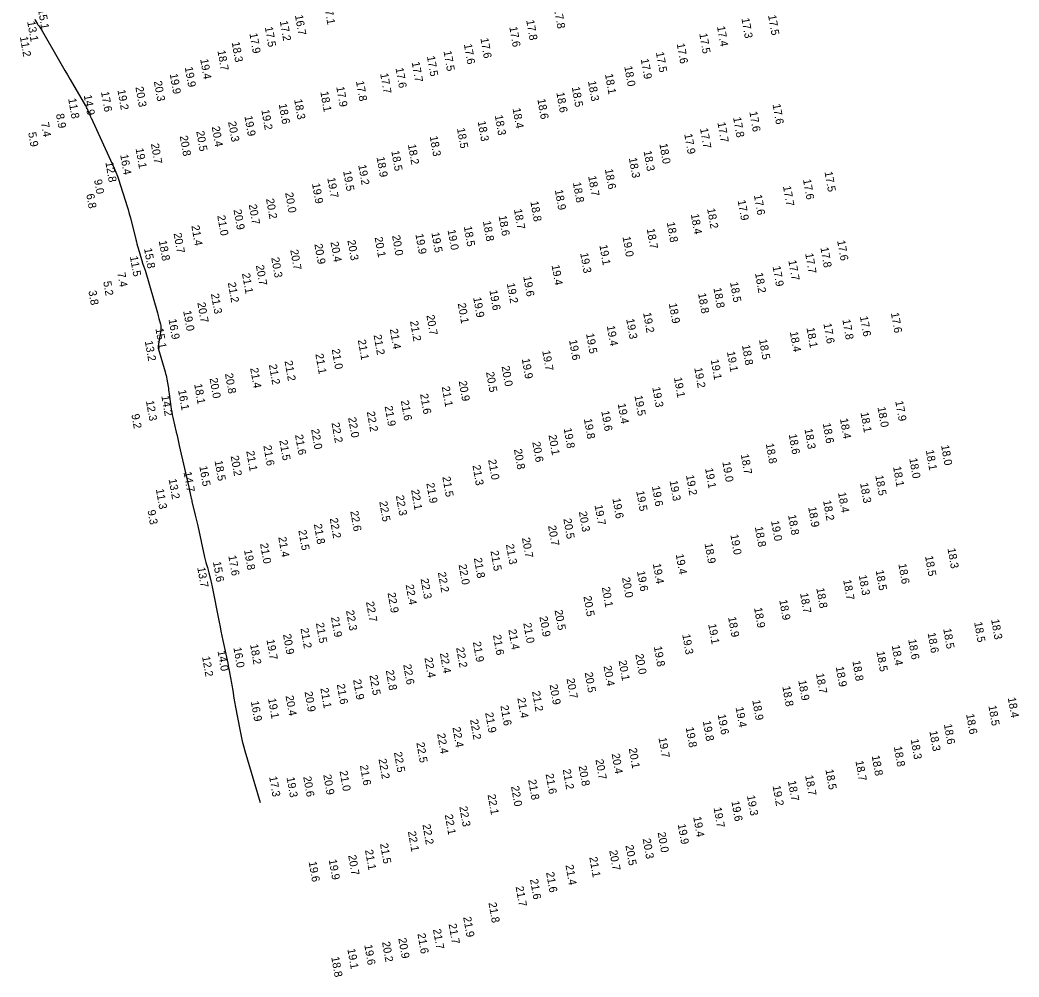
# Model space of a CAD drawing. Extents: x 988130 to 1132882, y 654656 to 841453.
# Drawn here: x 1109929 to 1110553, y 664896 to 665495 of the extents above; entities that cross this region are included whole.
import ezdxf

# ---------------------------------------------------------------- set-up
doc = ezdxf.new("R2010")
doc.units = 0
doc.layers.add('V-TOPO-MAJR', color=7, linetype='Continuous')
doc.layers.add('V-TOPO-SOUN', color=7, linetype='Continuous')

msp = doc.modelspace()

# ---------------------------------------------------------------- linework, layer by layer
at = {"layer": 'V-TOPO-MAJR'}
msp.add_lwpolyline([(1109938.39, 665495.04), (1109938.69, 665494.52), (1109940.2, 665491.95), (1109940.36, 665491.67), (1109940.54, 665491.4), (1109940.72, 665491.13), (1109940.91, 665490.86), (1109941.68, 665489.82), (1109941.87, 665489.56), (1109942.05, 665489.29), (1109942.22, 665489.01), (1109942.39, 665488.73), (1109953.83, 665468.77), (1109955.46, 665465.92), (1109957.11, 665463.07), (1109958.76, 665460.23), (1109960.43, 665457.4), (1109970.14, 665440.86), (1109970.28, 665440.63), (1109970.41, 665440.4), (1109970.55, 665440.16), (1109970.68, 665439.92), (1109971.21, 665438.96), (1109971.33, 665438.72), (1109971.44, 665438.49), (1109971.54, 665438.24), (1109971.63, 665438), (1109971.98, 665437.01), (1109972.07, 665436.76), (1109972.17, 665436.51), (1109972.27, 665436.27), (1109972.37, 665436.03), (1109972.98, 665434.58), (1109973.12, 665434.26), (1109973.26, 665433.94), (1109973.4, 665433.62), (1109973.55, 665433.3), (1109987.92, 665401.94), (1109989.02, 665399.44), (1109990.04, 665396.9), (1109990.98, 665394.34), (1109991.84, 665391.75), (1109995.12, 665381.32), (1109995.92, 665378.71), (1109996.69, 665376.08), (1109997.42, 665373.45), (1109998.11, 665370.81), (1110001.54, 665357.33), (1110001.9, 665355.96), (1110002.26, 665354.59), (1110002.64, 665353.22), (1110003.03, 665351.85), (1110005.07, 665344.79), (1110005.23, 665344.23), (1110005.41, 665343.67), (1110005.6, 665343.12), (1110005.8, 665342.57), (1110006.63, 665340.37), (1110006.83, 665339.82), (1110007.02, 665339.26), (1110007.19, 665338.71), (1110007.36, 665338.14), (1110014.99, 665311.47), (1110015.24, 665310.6), (1110015.48, 665309.73), (1110015.73, 665308.86), (1110015.97, 665307.98), (1110016.93, 665304.48), (1110017.12, 665303.61), (1110017.21, 665302.73), (1110017.22, 665301.84), (1110017.12, 665300.94), (1110015.51, 665290.66), (1110015.5, 665290.64), (1110015.5, 665290.62), (1110015.5, 665290.6), (1110015.49, 665290.58), (1110015.49, 665290.49), (1110015.48, 665290.47), (1110015.48, 665290.45), (1110015.48, 665290.43), (1110015.48, 665290.41), (1110015.47, 665289.88), (1110015.47, 665289.78), (1110015.48, 665289.69), (1110015.5, 665289.6), (1110015.52, 665289.51), (1110019.83, 665274.64), (1110020.14, 665273.52), (1110020.42, 665272.39), (1110020.66, 665271.26), (1110020.88, 665270.12), (1110021.67, 665265.54), (1110021.87, 665264.4), (1110022.05, 665263.25), (1110022.22, 665262.1), (1110022.38, 665260.95), (1110023.45, 665252.98), (1110023.7, 665251.27), (1110023.99, 665249.57), (1110024.31, 665247.88), (1110024.68, 665246.19), (1110026.79, 665236.95), (1110027.27, 665234.85), (1110027.75, 665232.75), (1110028.24, 665230.65), (1110028.72, 665228.55), (1110034.67, 665202.56), (1110034.84, 665201.81), (1110035.01, 665201.06), (1110035.17, 665200.31), (1110035.33, 665199.56), (1110035.95, 665196.55), (1110036.11, 665195.8), (1110036.28, 665195.05), (1110036.45, 665194.3), (1110036.63, 665193.56), (1110038.69, 665185.07), (1110039.09, 665183.4), (1110039.48, 665181.74), (1110039.86, 665180.07), (1110040.23, 665178.39), (1110044.47, 665158.91), (1110044.66, 665158.07), (1110044.86, 665157.24), (1110045.08, 665156.41), (1110045.32, 665155.58), (1110046.29, 665152.29), (1110046.53, 665151.47), (1110046.76, 665150.64), (1110046.99, 665149.81), (1110047.2, 665148.98), (1110048.19, 665145.05), (1110048.42, 665144.12), (1110048.63, 665143.18), (1110048.84, 665142.24), (1110049.03, 665141.3), (1110053.58, 665118.21), (1110054.15, 665115.35), (1110054.73, 665112.49), (1110055.32, 665109.63), (1110055.92, 665106.78), (1110058.93, 665092.63), (1110059.24, 665091.15), (1110059.54, 665089.66), (1110059.83, 665088.17), (1110060.11, 665086.69), (1110061.33, 665080.07), (1110061.54, 665078.91), (1110061.73, 665077.75), (1110061.92, 665076.58), (1110062.09, 665075.42), (1110062.75, 665070.75), (1110062.92, 665069.58), (1110063.11, 665068.42), (1110063.32, 665067.26), (1110063.54, 665066.1), (1110066.72, 665050.01), (1110067.36, 665046.95), (1110068.07, 665043.91), (1110068.84, 665040.89), (1110069.69, 665037.88), (1110079.17, 665005.42)], dxfattribs=at)

# ---------------------------------------------------------------- texts
at = {"layer": 'V-TOPO-SOUN'}
for s, p in [('17.1 ', (1110119.04, 665504.13)), ('17.8 ', (1110262.77, 665501.59)), ('15.1 ', (1109940.37, 665501.17)), ('16.7 ', (1110100.93, 665497.44)), ('17.3 ', (1110379.9, 665495.53)), ('17.5 ', (1110396.54, 665497.43)), ('13.1 ', (1109933.63, 665493.5)), ('17.5 ', (1110082.1, 665490.08)), ('17.2 ', (1110091.48, 665493.79)), ('17.6 ', (1110234.87, 665490.12)), ('17.8 ', (1110245.43, 665494.31)), ('17.4 ', (1110364.63, 665490.43)), ('11.2 ', (1109929.07, 665483.98)), ('17.9 ', (1110072.5, 665486.09)), ('17.6 ', (1110216.83, 665483.04)), ('17.5 ', (1110353.55, 665485.99)), ('18.3 ', (1110061.42, 665480.61)), ('17.6 ', (1110206.49, 665479.34)), ('17.6 ', (1110339.46, 665479.69)), ('18.7 ', (1110052.52, 665475.32)), ('17.5 ', (1110183.39, 665471.74)), ('17.5 ', (1110193.77, 665475.02)), ('17.5 ', (1110326.46, 665474.26)), ('19.9 ', (1110032.09, 665465.01)), ('19.4 ', (1110041.73, 665469.98)), ('17.6 ', (1110163.77, 665464.44)), ('17.7 ', (1110173.88, 665468.13)), ('18.0 ', (1110306.7, 665465.48)), ('17.9 ', (1110316.99, 665470.07)), ('19.9 ', (1110022.72, 665460.74)), ('17.7 ', (1110154.19, 665460.95)), ('18.1 ', (1110294.65, 665460.64)), ('20.3 ', (1110001.26, 665452.59)), ('20.3 ', (1110012.79, 665456.15)), ('17.9 ', (1110126.76, 665452.69)), ('17.8 ', (1110139.05, 665456.22)), ('18.5 ', (1110273.91, 665452.55)), ('18.3 ', (1110284.01, 665456.23)), ('11.8 ', (1109959.27, 665445.31)), ('14.9 ', (1109968.97, 665447.46)), ('17.6 ', (1109979.75, 665449.57)), ('19.2 ', (1109990.05, 665450.71)), ('18.1 ', (1110116.81, 665449.6)), ('18.6 ', (1110264.27, 665449.12)), ('18.6 ', (1110090.82, 665441.93)), ('18.3 ', (1110100.43, 665444.82)), ('18.4 ', (1110236.91, 665439.23)), ('18.6 ', (1110252.41, 665444.98)), ('17.6 ', (1110399.33, 665441.77)), ('8.9', (1109951.65, 665435.65)), ('19.9 ', (1110069.39, 665434.37)), ('19.2 ', (1110079.96, 665438.27)), ('18.3 ', (1110225.81, 665434.87)), ('17.8 ', (1110374.69, 665433.6)), ('17.6 ', (1110384.84, 665437.11)), ('7.4', (1109942.22, 665430.24)), ('20.4 ', (1110048.98, 665427.74)), ('20.3 ', (1110059.18, 665430.84)), ('18.5 ', (1110202.16, 665426.76)), ('18.3 ', (1110215.12, 665431.12)), ('17.7 ', (1110354.01, 665426.68)), ('17.7 ', (1110364.91, 665430.4)), ('5.9', (1109934.26, 665424.08)), ('20.8 ', (1110028.97, 665421.92)), ('20.5 ', (1110039.26, 665424.91)), ('18.3 ', (1110185.15, 665421.75)), ('17.9 ', (1110344.16, 665423.19)), ('19.1 ', (1110001.37, 665414.18)), ('20.7 ', (1110010.95, 665417.08)), ('18.2 ', (1110171.49, 665416.63)), ('18.0 ', (1110328.64, 665417.06)), ('16.4 ', (1109991.77, 665410.26)), ('18.9 ', (1110151.91, 665408.74)), ('18.5 ', (1110161.14, 665412.6)), ('18.3 ', (1110309.55, 665408.22)), ('18.3 ', (1110318.76, 665412.55)), ('12.8 ', (1109982.5, 665405.62)), ('19.2 ', (1110140.47, 665403.82)), ('19.7 ', (1110121.14, 665395.75)), ('19.5 ', (1110131.05, 665400.05)), ('18.7 ', (1110284.14, 665396.83)), ('18.6 ', (1110294.58, 665401.23)), ('17.5 ', (1110431.82, 665399.59)), ('9.0', (1109975.4, 665394.57)), ('19.9 ', (1110111.59, 665392.2)), ('18.8 ', (1110274.59, 665392.84)), ('17.7 ', (1110405.85, 665390.57)), ('17.6 ', (1110418.36, 665394.76)), ('6.8', (1109970.57, 665385.56)), ('20.2 ', (1110082.86, 665382.68)), ('20.0 ', (1110094.82, 665386.47)), ('18.9 ', (1110263.31, 665388.22)), ('17.6 ', (1110387.68, 665385.06)), ('20.7 ', (1110072.07, 665379.1)), ('18.8 ', (1110248.03, 665381.02)), ('17.9 ', (1110377.52, 665381.72)), ('21.0 ', (1110052.38, 665372.21)), ('20.9 ', (1110062.58, 665375.87)), ('18.6 ', (1110228.18, 665372.06)), ('18.7 ', (1110237.76, 665376.12)), ('18.4 ', (1110348.27, 665373.1)), ('18.2 ', (1110358.45, 665376.56)), ('21.4 ', (1110036.23, 665365.9)), ('18.5 ', (1110206.45, 665365.43)), ('18.8 ', (1110218.38, 665368.66)), ('18.8 ', (1110333.26, 665368)), ('20.7 ', (1110025.12, 665361.17)), ('20.1 ', (1110150.73, 665358.64)), ('20.0 ', (1110161.63, 665359.73)), ('19.9 ', (1110176.2, 665360.68)), ('19.5 ', (1110186.18, 665361.57)), ('19.0 ', (1110196.3, 665363.22)), ('19.0 ', (1110305.59, 665358.98)), ('18.7 ', (1110320.73, 665363.91)), ('15.8 ', (1110006.65, 665351.69)), ('18.8 ', (1110015.86, 665356.46)), ('20.9 ', (1110113.08, 665354.37)), ('20.4 ', (1110123.14, 665355.73)), ('20.3 ', (1110133.71, 665356.72)), ('19.1 ', (1110291.14, 665353.75)), ('17.8 ', (1110429.24, 665352.24)), ('17.6 ', (1110439.69, 665356.56)), ('11.5 ', (1109997.82, 665346.7)), ('20.3 ', (1110086.14, 665345.92)), ('20.7 ', (1110098.01, 665350.75)), ('19.3 ', (1110279.16, 665348.77)), ('17.7 ', (1110419.72, 665348.51)), ('20.7 ', (1110076.54, 665341.06)), ('19.4 ', (1110261.25, 665341.23)), ('17.9 ', (1110399.36, 665340.48)), ('17.7 ', (1110409.19, 665344.18)), ('7.4', (1109989.98, 665336.44)), ('21.1 ', (1110067.86, 665336.02)), ('19.6 ', (1110243.58, 665334.17)), ('18.2 ', (1110388.37, 665336.28)), ('5.2', (1109981.16, 665330.97)), ('21.2 ', (1110058.99, 665330.33)), ('19.2 ', (1110233.31, 665329.88)), ('18.8 ', (1110362.42, 665326.96)), ('18.5 ', (1110372.79, 665330.54)), ('3.8', (1109971.92, 665325.15)), ('21.3 ', (1110048.44, 665323.3)), ('19.9 ', (1110212.29, 665321.03)), ('19.6 ', (1110222.44, 665325.51)), ('18.8 ', (1110352.77, 665323.58)), ('20.7 ', (1110039.96, 665317.76)), ('20.1 ', (1110202.65, 665317.29)), ('18.9 ', (1110334.53, 665317.3)), ('19.0 ', (1110031.13, 665312.6)), ('20.7 ', (1110183.06, 665309.93)), ('19.2 ', (1110318.47, 665311.42)), ('17.6 ', (1110453.91, 665309.18)), ('17.6 ', (1110473.26, 665311.38)), ('16.9 ', (1110021.95, 665307.39)), ('21.2 ', (1110172.83, 665306.22)), ('19.4 ', (1110295.76, 665303.26)), ('19.3 ', (1110307.89, 665307.58)), ('18.1 ', (1110420.56, 665302.06)), ('17.6 ', (1110431.13, 665304.71)), ('17.8 ', (1110442.97, 665307.21)), ('15.1 ', (1110013.79, 665301.59)), ('21.2 ', (1110150.06, 665297.62)), ('21.4 ', (1110160.21, 665301.27)), ('19.5 ', (1110282.83, 665298.44)), ('18.4 ', (1110410.15, 665299.53)), ('13.2 ', (1110007.12, 665293.76)), ('21.1 ', (1110140.21, 665294.5)), ('19.6 ', (1110272.18, 665294.38)), ('18.8 ', (1110380.23, 665291.24)), ('18.5 ', (1110390.86, 665294.73)), ('21.1 ', (1110113.7, 665285.72)), ('21.0 ', (1110123.92, 665288.69)), ('19.7 ', (1110255.42, 665287.74)), ('19.1 ', (1110370.83, 665287.13)), ('21.4 ', (1110072.98, 665276.85)), ('21.2 ', (1110084.62, 665279.08)), ('21.2 ', (1110094.42, 665281.34)), ('20.0 ', (1110230.05, 665278)), ('19.9 ', (1110242.65, 665282.71)), ('19.2 ', (1110350.44, 665277.04)), ('19.1 ', (1110360.69, 665282.15)), ('20.0 ', (1110047.6, 665270.52)), ('20.8 ', (1110057.21, 665273.44)), ('20.5 ', (1110220.33, 665274.36)), ('19.1 ', (1110337.72, 665270.97)), ('18.1 ', (1110037.96, 665266.91)), ('21.1 ', (1110192.66, 665265.24)), ('20.9 ', (1110203.25, 665268.74)), ('19.3 ', (1110324.18, 665264.89)), ('14.2 ', (1110017.47, 665259.54)), ('16.1 ', (1110027.94, 665263.12)), ('21.6 ', (1110179.11, 665260.65)), ('19.5 ', (1110313.08, 665259.61)), ('12.3 ', (1110007.84, 665256.44)), ('21.9 ', (1110156.97, 665253.09)), ('21.6 ', (1110167.08, 665256.57)), ('19.4 ', (1110302.59, 665254.63)), ('18.0 ', (1110464.91, 665252.46)), ('17.9 ', (1110476, 665256.26)), ('9.2', (1109998.76, 665247.95)), ('22.0 ', (1110134.14, 665245.95)), ('22.2 ', (1110145.83, 665249.6)), ('19.6 ', (1110292.34, 665250.02)), ('18.1 ', (1110454.29, 665249.15)), ('22.2 ', (1110123.8, 665242.69)), ('19.8 ', (1110281.47, 665245.16)), ('18.6 ', (1110430.7, 665242.36)), ('18.4 ', (1110441.45, 665245.26)), ('21.6 ', (1110100.99, 665235.15)), ('22.0 ', (1110111.05, 665238.64)), ('20.1 ', (1110259.37, 665235.01)), ('19.8 ', (1110268.84, 665239.24)), ('18.6 ', (1110409.46, 665235.53)), ('18.3 ', (1110419.29, 665238.84)), ('21.6 ', (1110081.19, 665228.37)), ('21.5 ', (1110091.19, 665231.71)), ('20.6 ', (1110249.23, 665230.64)), ('18.8 ', (1110395.1, 665229.7)), ('18.0 ', (1110504.62, 665228.64)), ('20.2 ', (1110060.79, 665221.91)), ('21.1 ', (1110070.51, 665224.99)), ('20.8 ', (1110237.76, 665226.1)), ('18.7 ', (1110379.5, 665222.99)), ('18.1 ', (1110495.1, 665225.55)), ('16.5 ', (1110041.2, 665215.56)), ('18.5 ', (1110050.71, 665218.94)), ('21.3 ', (1110211.85, 665216.1)), ('21.0 ', (1110221.65, 665219.6)), ('19.0 ', (1110367.97, 665218.29)), ('18.1 ', (1110474.63, 665215.24)), ('18.0 ', (1110484.75, 665220.46)), ('14.7 ', (1110031.34, 665211.95)), ('21.5 ', (1110193.03, 665208.93)), ('19.2 ', (1110345.25, 665209.91)), ('19.1 ', (1110357.18, 665214.22)), ('18.5 ', (1110463.53, 665209.74)), ('13.2 ', (1110022.02, 665207.51)), ('21.9 ', (1110183.01, 665204.93)), ('19.6 ', (1110323.96, 665203.01)), ('19.3 ', (1110334.99, 665206.41)), ('18.3 ', (1110454.02, 665205)), ('11.3 ', (1110014.04, 665201.27)), ('22.3 ', (1110163.98, 665197.18)), ('22.1 ', (1110173.5, 665200.79)), ('19.5 ', (1110314.16, 665200.02)), ('18.4 ', (1110440.23, 665199.09)), ('22.5 ', (1110153.59, 665193.46)), ('19.7 ', (1110288.14, 665191.22)), ('19.6 ', (1110299.31, 665195.39)), ('18.9 ', (1110421.6, 665189.98)), ('18.2 ', (1110430.91, 665194.04)), ('9.3', (1110008.83, 665187.97)), ('22.2 ', (1110122.69, 665182.96)), ('22.6 ', (1110135.5, 665187.45)), ('20.3 ', (1110278.32, 665187.13)), ('18.8 ', (1110409.02, 665185.08)), ('21.8 ', (1110112.76, 665179.35)), ('20.7 ', (1110259.06, 665178.34)), ('20.5 ', (1110268.65, 665182.71)), ('18.8 ', (1110388.29, 665177.63)), ('19.0 ', (1110398.38, 665181.37)), ('21.4 ', (1110090.51, 665171.24)), ('21.5 ', (1110103.07, 665175.53)), ('20.7 ', (1110242.76, 665170.79)), ('19.0 ', (1110372.99, 665172.78)), ('21.0 ', (1110079.13, 665167.2)), ('21.3 ', (1110232.74, 665166.71)), ('18.9 ', (1110356.87, 665167.26)), ('17.6 ', (1110059.32, 665159.63)), ('19.8 ', (1110069.13, 665163.22)), ('21.8 ', (1110212.72, 665158.14)), ('21.5 ', (1110223.12, 665162.6)), ('19.4 ', (1110338.84, 665160.53)), ('18.5 ', (1110494.6, 665159.37)), ('18.3 ', (1110508.63, 665164.2)), ('13.7 ', (1110039.9, 665152.27)), ('15.6 ', (1110049.73, 665155.79)), ('22.0 ', (1110203.17, 665154.05)), ('19.4 ', (1110324.53, 665154.59)), ('18.6 ', (1110477.94, 665154.5)), ('22.2 ', (1110190.23, 665149.2)), ('20.0 ', (1110305.27, 665145.91)), ('19.6 ', (1110314.64, 665149.92)), ('18.3 ', (1110453.2, 665147.4)), ('18.5 ', (1110463.79, 665150.46)), ('22.4 ', (1110170.11, 665141.47)), ('22.3 ', (1110179.44, 665145.18)), ('20.1 ', (1110292.68, 665139.94)), ('18.7 ', (1110443.46, 665144.45)), ('22.9 ', (1110158.79, 665136.41)), ('20.5 ', (1110281.17, 665134.21)), ('18.7 ', (1110416.54, 665136.18)), ('18.8 ', (1110426.66, 665139.36)), ('22.7 ', (1110145.35, 665130.77)), ('18.9 ', (1110387.79, 665127.04)), ('18.9 ', (1110403.53, 665131.92)), ('21.9 ', (1110123.45, 665121.24)), ('22.3 ', (1110132.85, 665125.34)), ('20.9 ', (1110253.68, 665121.54)), ('20.5 ', (1110263.16, 665125.61)), ('18.9 ', (1110371.55, 665121.27)), ('21.5 ', (1110114.04, 665117.52)), ('21.0 ', (1110243.61, 665117.49)), ('19.1 ', (1110359.13, 665116.88)), ('18.5 ', (1110525.3, 665118.04)), ('18.3 ', (1110535.89, 665119.81)), ('20.9 ', (1110093.5, 665110.44)), ('21.2 ', (1110104.43, 665114.19)), ('21.6 ', (1110224.68, 665110.02)), ('21.4 ', (1110234.26, 665113.46)), ('19.3 ', (1110342.9, 665110.46)), ('18.6 ', (1110496.22, 665111.34)), ('18.5 ', (1110505.97, 665114)), ('16.0 ', (1110062.5, 665102.21)), ('18.2 ', (1110072.91, 665104.16)), ('19.7 ', (1110083.15, 665107.12)), ('22.2 ', (1110201.65, 665102.17)), ('21.9 ', (1110212.11, 665105.72)), ('19.8 ', (1110325.16, 665102.85)), ('18.4 ', (1110473.81, 665103.54)), ('18.6 ', (1110484.09, 665107.29)), ('12.2 ', (1110042.9, 665096.55)), ('14.0 ', (1110052.55, 665100.1)), ('22.4 ', (1110181.85, 665095.82)), ('22.4 ', (1110191.51, 665098.7)), ('20.0 ', (1110313.62, 665098.07)), ('18.5 ', (1110464.29, 665099.76)), ('22.6 ', (1110168.58, 665091.58)), ('20.4 ', (1110293.75, 665090.66)), ('20.1 ', (1110303.16, 665094.05)), ('18.9 ', (1110438.82, 665090.21)), ('18.8 ', (1110449.21, 665093.85)), ('22.5 ', (1110147.48, 665084.94)), ('22.8 ', (1110157.71, 665087.99)), ('20.5 ', (1110281.95, 665086.63)), ('18.7 ', (1110426.46, 665085.98)), ('21.1 ', (1110116.83, 665076.82)), ('21.6 ', (1110127.08, 665079.29)), ('21.9 ', (1110137.26, 665082.13)), ('20.9 ', (1110260.02, 665079.03)), ('20.7 ', (1110270.63, 665082.83)), ('18.8 ', (1110405.45, 665077.94)), ('18.9 ', (1110415.4, 665081.66)), ('20.4 ', (1110095.06, 665072.07)), ('20.9 ', (1110106.92, 665074.6)), ('21.4 ', (1110239.89, 665070.64)), ('21.2 ', (1110249.08, 665074.81)), ('18.4 ', (1110546.29, 665070.91)), ('16.9 ', (1110073.37, 665068.61)), ('19.1 ', (1110084.12, 665070.37)), ('21.6 ', (1110229.31, 665065.92)), ('19.4 ', (1110376.25, 665064.88)), ('18.9 ', (1110386.68, 665069.32)), ('18.5 ', (1110534.19, 665065.88)), ('21.9 ', (1110219.79, 665061.47)), ('19.6 ', (1110365.09, 665060.35)), ('18.6 ', (1110520.28, 665060.58)), ('22.4 ', (1110199.35, 665052.33)), ('22.2 ', (1110210.34, 665057.16)), ('19.8 ', (1110345.09, 665052.31)), ('19.8 ', (1110355.75, 665056.29)), ('18.6 ', (1110506.39, 665054.3)), ('22.4 ', (1110189.77, 665048.36)), ('19.7 ', (1110328.09, 665045.82)), ('18.3 ', (1110497.31, 665049.99)), ('22.5 ', (1110176.79, 665042.78)), ('18.8 ', (1110475.13, 665040.29)), ('18.3 ', (1110485.62, 665044.9)), ('22.5 ', (1110162.8, 665036.76)), ('20.4 ', (1110298.82, 665035.82)), ('20.1 ', (1110309.5, 665039.2)), ('18.8 ', (1110461.28, 665034.61)), ('21.6 ', (1110141.53, 665028.58)), ('22.2 ', (1110153.16, 665032.55)), ('20.8 ', (1110278.17, 665028.2)), ('20.7 ', (1110288.68, 665032.21)), ('18.7 ', (1110451.13, 665031.36)), ('17.3 ', (1110084.8, 665021.54)), ('19.3 ', (1110095.7, 665021.11)), ('20.6 ', (1110106.12, 665021.49)), ('20.9 ', (1110118.62, 665022.72)), ('21.0 ', (1110128.79, 665025.03)), ('21.6 ', (1110257.54, 665023.21)), ('21.2 ', (1110268.26, 665026.05)), ('18.7 ', (1110419.71, 665022.22)), ('18.5 ', (1110432.37, 665025.97)), ('22.0 ', (1110235.94, 665015.49)), ('21.8 ', (1110246.65, 665019.56)), ('19.2 ', (1110399.36, 665015.8)), ('18.7 ', (1110408.94, 665018.81)), ('22.1 ', (1110221.29, 665010.3)), ('19.3 ', (1110383.35, 665009.69)), ('22.3 ', (1110203.61, 665002.82)), ('19.7 ', (1110362.48, 665002.16)), ('19.6 ', (1110373.61, 665006.16)), ('22.1 ', (1110194.54, 664997.77)), ('19.4 ', (1110349.77, 664996.36)), ('22.2 ', (1110180.6, 664991.61)), ('19.9 ', (1110340.08, 664991.81)), ('22.1 ', (1110171.51, 664987.25)), ('20.0 ', (1110327.54, 664986.67)), ('21.5 ', (1110154.08, 664979.69)), ('20.5 ', (1110307.41, 664978.58)), ('20.3 ', (1110318.2, 664982.72)), ('20.7 ', (1110134.2, 664972.37)), ('21.1 ', (1110144.71, 664975.72)), ('21.1 ', (1110284.85, 664971.2)), ('20.7 ', (1110297.31, 664975.38)), ('19.6 ', (1110109.5, 664968.34)), ('19.9 ', (1110122.04, 664969.64)), ('21.4 ', (1110269.97, 664966.3)), ('21.6 ', (1110257.86, 664961.7)), ('21.7 ', (1110238.81, 664952.84)), ('21.6 ', (1110247.8, 664957.37)), ('21.8 ', (1110221.86, 664942.77)), ('21.9 ', (1110206.05, 664933.76)), ('21.7 ', (1110196.92, 664929.46)), ('21.6 ', (1110177.47, 664923.43)), ('21.7 ', (1110187.18, 664926.15)), ('19.6 ', (1110144.26, 664916.37)), ('20.2 ', (1110155.34, 664918.22)), ('20.9 ', (1110165.53, 664920.46)), ('18.8 ', (1110123.62, 664908.82)), ('19.1 ', (1110133.69, 664913.84))]:
    msp.add_text(s, height=5, rotation=280, dxfattribs=at).set_placement(p)

doc.saveas('drawing.dxf')
